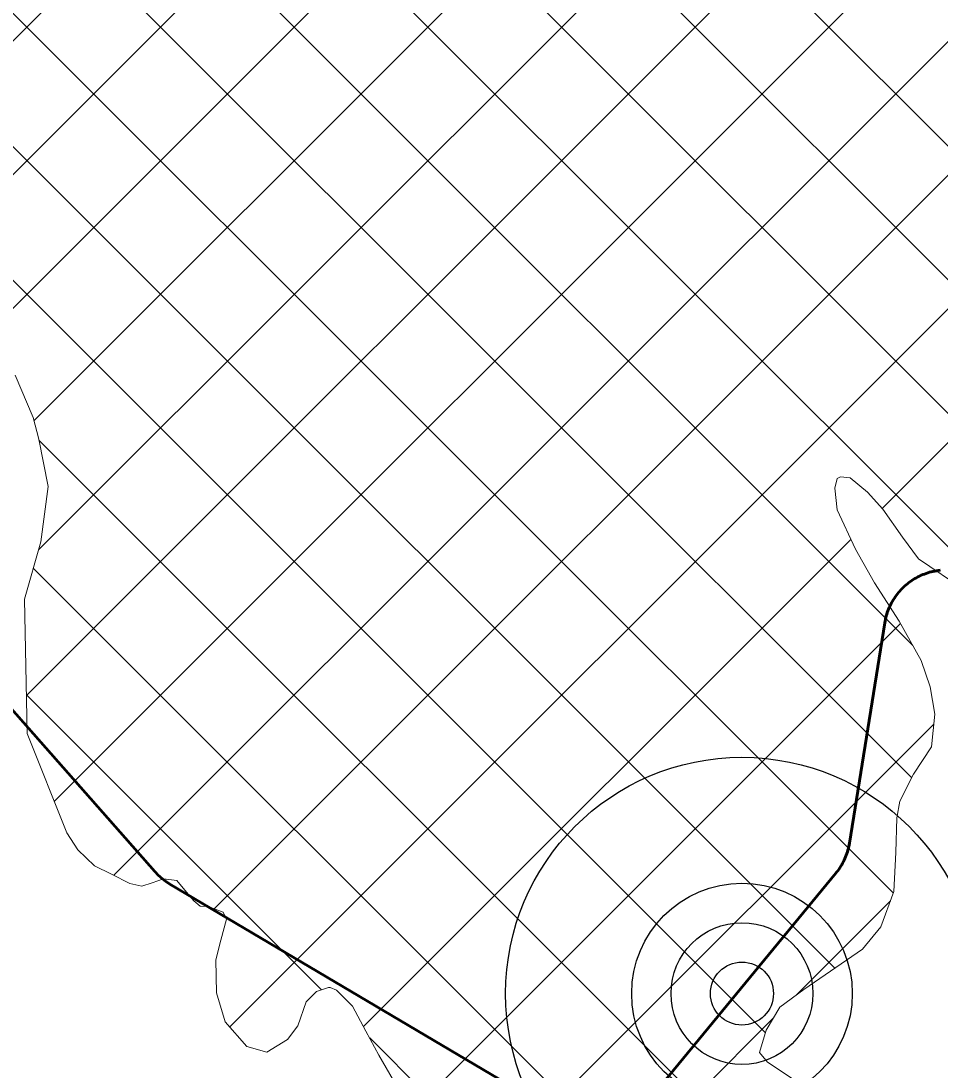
# Model space of a CAD drawing. Extents: x -1643653 to 4543381, y 1624270 to 13878484.
# Drawn here: x 696837 to 698296, y 8948544 to 8950210 of the extents above; entities that cross this region are included whole.
import ezdxf

# ---------------------------------------------------------------- set-up
doc = ezdxf.new("R2010")
doc.units = 0
doc.header["$LTSCALE"] = 200
for name, color, linetype, lineweight in [('1', 7, 'Continuous', 13), ('15', 7, 'Continuous', 25), ('27', 7, 'Continuous', 53), ('29', 7, 'Continuous', 13), ('60', 7, 'Continuous', 53)]:
    doc.layers.add(name, color=color, linetype=linetype, lineweight=lineweight)

msp = doc.modelspace()

# ---------------------------------------------------------------- linework, layer by layer
at = {"layer": '1', "lineweight": 25}
msp.add_spline([(814781, 9009175.5), (814787.2, 9009173.4), (814796.9, 9009173.4), (814799.4, 9009172.4), (814805.1, 9009174.5), (814805.6, 9009176.5), (814811.7, 9009179.5), (814811.7, 9009179.5), (814801.5, 9009181), (814790.7, 9009181.5), (814784.1, 9009183.1), (814777.4, 9009185.1), (814778.4, 9009175.5)], degree=3, dxfattribs=at)
at = {"layer": '15'}
for radius in [375, 175, 112.5, 50]:
    msp.add_circle((697981.3, 8948665.8), radius, dxfattribs=at)
at = {"layer": '27'}
for points in [[(698235.6, 8949308.9), (698237.6, 8949310.8), (698239.7, 8949312.8), (698241.8, 8949314.6), (698244, 8949316.4), (698246.2, 8949318.2), (698248.5, 8949319.8), (698250.8, 8949321.4), (698253.2, 8949323), (698255.6, 8949324.5), (698258.1, 8949325.9), (698260.6, 8949327.2), (698263.1, 8949328.5), (698265.7, 8949329.7), (698268.3, 8949330.8), (698270.9, 8949331.8), (698273.6, 8949332.8), (698276.2, 8949333.7), (698279, 8949334.5), (698281.7, 8949335.2), (698284.4, 8949335.9), (698287.2, 8949336.5), (698290, 8949337), (698292.8, 8949337.4), (698295.6, 8949337.8)], [(698295.6, 8949337.8), (698292.8, 8949337.4), (698290, 8949337), (698287.2, 8949336.5), (698284.4, 8949335.9), (698281.7, 8949335.2), (698279, 8949334.5), (698276.2, 8949333.7), (698273.6, 8949332.8), (698270.9, 8949331.8), (698268.3, 8949330.8), (698265.7, 8949329.7), (698263.1, 8949328.5), (698260.6, 8949327.2), (698258.1, 8949325.9), (698255.6, 8949324.5), (698253.2, 8949323), (698250.8, 8949321.4), (698248.5, 8949319.8), (698246.2, 8949318.2), (698244, 8949316.4), (698241.8, 8949314.6), (698239.7, 8949312.8), (698237.6, 8949310.8), (698235.6, 8949308.9)], [(697828.7, 8948490.7), (698130.2, 8948856.9), (698131.5, 8948858.5), (698133.2, 8948860.8), (698134.9, 8948863), (698136.5, 8948865.4), (698138, 8948867.8), (698139.5, 8948870.2), (698140.9, 8948872.7), (698142.2, 8948875.2), (698143.4, 8948877.7), (698144.6, 8948880.3), (698145.7, 8948882.9), (698146.7, 8948885.5), (698147.7, 8948888.2), (698148.6, 8948890.9), (698149.3, 8948893.6), (698150.1, 8948896.3), (698150.7, 8948899.1), (698151.3, 8948901.8), (698151.8, 8948904.6), (698207.8, 8949254.2), (698207.8, 8949254.3), (698208.3, 8949257.1), (698208.9, 8949259.9), (698209.5, 8949262.6), (698210.2, 8949265.3), (698211.1, 8949268.1), (698211.9, 8949270.8), (698212.9, 8949273.4), (698213.9, 8949276), (698215, 8949278.7), (698216.2, 8949281.2), (698217.4, 8949283.8), (698218.8, 8949286.3), (698220.1, 8949288.7), (698221.6, 8949291.2), (698223.1, 8949293.5), (698224.7, 8949295.9), (698226.4, 8949298.2), (698228.1, 8949300.4), (698229.9, 8949302.6), (698231.7, 8949304.7), (698233.6, 8949306.8), (698235.6, 8949308.9)], [(698235.6, 8949308.9), (698233.6, 8949306.8), (698231.7, 8949304.7), (698229.9, 8949302.6), (698228.1, 8949300.4), (698226.4, 8949298.2), (698224.7, 8949295.9), (698223.1, 8949293.5), (698221.6, 8949291.2), (698220.1, 8949288.7), (698218.8, 8949286.3), (698217.4, 8949283.8), (698216.2, 8949281.2), (698215, 8949278.7), (698213.9, 8949276), (698212.9, 8949273.4), (698211.9, 8949270.8), (698211.1, 8949268.1), (698210.2, 8949265.3), (698209.5, 8949262.6), (698208.9, 8949259.9), (698208.3, 8949257.1), (698207.8, 8949254.3), (698207.8, 8949254.2), (698151.8, 8948904.6), (698151.3, 8948901.8), (698150.7, 8948899.1), (698150.1, 8948896.3), (698149.3, 8948893.6), (698148.6, 8948890.9), (698147.7, 8948888.2), (698146.7, 8948885.5), (698145.7, 8948882.9), (698144.6, 8948880.3), (698143.4, 8948877.7), (698142.2, 8948875.2), (698140.9, 8948872.7), (698139.5, 8948870.2), (698138, 8948867.8), (698136.5, 8948865.4), (698134.9, 8948863), (698133.2, 8948860.8), (698131.5, 8948858.5), (698130.2, 8948856.9), (697828.7, 8948490.7)], [(696821.6, 8949118.2), (697049.6, 8948859.6), (697049.8, 8948859.5), (697051.7, 8948857.4), (697053.6, 8948855.3), (697055.7, 8948853.4), (697057.7, 8948851.4), (697059.9, 8948849.6), (697062, 8948847.8), (697064.3, 8948846)], [(697064.3, 8948846), (697062, 8948847.8), (697059.9, 8948849.6), (697057.7, 8948851.4), (697055.7, 8948853.4), (697053.6, 8948855.3), (697051.7, 8948857.4), (697049.8, 8948859.5), (697049.6, 8948859.6), (696821.6, 8949118.2)], [(697064.3, 8948846), (697066.6, 8948844.4), (697068.9, 8948842.8), (697071.2, 8948841.2), (697073.7, 8948839.7), (697700.5, 8948468.2)], [(697700.5, 8948468.2), (697073.7, 8948839.7), (697071.2, 8948841.2), (697068.9, 8948842.8), (697066.6, 8948844.4), (697064.3, 8948846)]]:
    msp.add_lwpolyline(points, dxfattribs=at)
at = {"layer": '29'}
for p, q in [((701206, 8947113.4), (696960.5, 8951358.8)), ((701076.7, 8947030.4), (696867.6, 8951239.6)), ((695997.8, 8949351.4), (697840.8, 8951194.4)), ((696626.9, 8949768.4), (697963.9, 8951105.4)), ((700633.7, 8947261.3), (696893, 8951002)), ((696782.5, 8949711.9), (698050, 8950979.4)), ((696864.9, 8949370), (698397.7, 8950902.8)), ((698018.5, 8948603.7), (695749, 8950873.2)), ((696857.9, 8949575.2), (698115.1, 8950832.4)), ((696845.8, 8949138.8), (698525.7, 8950818.7)), ((696889.9, 8948970.7), (698699.1, 8950779.9)), ((696984.8, 8948853.5), (698846.9, 8950715.7)), ((698584.3, 8949098.6), (696995, 8950687.9)), ((698221.5, 8948825), (696371.5, 8950675)), ((697144, 8948800.5), (698913.4, 8950570)), ((698128.4, 8948705.9), (696313, 8950521.4)), ((698252.3, 8949218.5), (697002.2, 8950468.6)), ((698250.6, 8949008), (696889.1, 8950369.6)), ((697168.5, 8948612.9), (698762.5, 8950206.9)), ((698203.6, 8949435.9), (698821.6, 8950054)), ((698700.4, 8947709.7), (696865.7, 8949544.5)), ((697381, 8948613.3), (698154.2, 8949386.5)), ((698506.9, 8947691.1), (696856.8, 8949341.2)), ((697457.4, 8948477.6), (698232.8, 8949253)), ((697314.3, 8948671.5), (696845.8, 8949140.1)), ((697535, 8948343.1), (698285.5, 8949093.6)), ((698066.8, 8948662.8), (698217.1, 8948813)), ((697612.4, 8948208.3), (698031.3, 8948627.2)), ((698192.6, 8947793.2), (697390.6, 8948595.3))]:
    msp.add_line(p, q, dxfattribs=at)
for points in [[(697504.5, 8948396.3), (697404.9, 8948568.2), (697384.7, 8948606.3), (697363.3, 8948645.8), (697338, 8948671.3), (697327.9, 8948675.2), (697325.3, 8948675.2), (697306.2, 8948668.9), (697289.7, 8948652.5), (697276.8, 8948614.4), (697260.2, 8948592.9), (697227.1, 8948572.7), (697195.4, 8948581.7), (697161.3, 8948621.2), (697147.5, 8948667), (697146.5, 8948719.1), (697154.2, 8948750.8), (697163.2, 8948783.8), (697158.2, 8948795.2), (697134.1, 8948804.2), (697121.4, 8948804.3), (697111.3, 8948813.2), (697097.4, 8948829.8), (697084.8, 8948845.1), (697063.2, 8948847.7), (697045.4, 8948841.4), (697028.8, 8948836.4), (697009.8, 8948840.3), (696980.7, 8948855.6), (696954.1, 8948868.4), (696927.5, 8948894), (696909.8, 8948920.7), (696847, 8949078.4), (696842.8, 8949291.8), (696868.6, 8949383.1), (696880.4, 8949470.7), (696865.4, 8949545.6), (696856.7, 8949580), (696827.8, 8949647.4)], [(698334.9, 8949305.9), (698261.5, 8949355.8), (698236.2, 8949390.1), (698204.7, 8949434.7), (698180.6, 8949461.5), (698152.8, 8949484.5), (698137.6, 8949485.8), (698132.5, 8949483.3), (698128.6, 8949468), (698132.3, 8949433.7), (698161.2, 8949371.4), (698191.5, 8949317.9), (698230.6, 8949256.8), (698265.9, 8949194.5), (698279.7, 8949152.5), (698287.1, 8949109.3), (698281.8, 8949057.2), (698253.7, 8949014.2), (698232, 8948971.1), (698226.8, 8948944.5), (698225.3, 8948889.9), (698222.5, 8948827.7), (698201.9, 8948771.9), (698172.6, 8948736.4), (698130.5, 8948707.4), (698079.6, 8948672.1), (698041.4, 8948644.3), (698019.7, 8948607.5), (698009.3, 8948572), (698022, 8948556.7), (698061.2, 8948531.2)]]:
    msp.add_lwpolyline(points, dxfattribs=at)
at = {"layer": '60'}
for points in [[(698295.6, 8949337.8), (698292.8, 8949337.4), (698290, 8949337), (698287.2, 8949336.5), (698284.4, 8949335.9), (698281.7, 8949335.2), (698279, 8949334.5), (698276.2, 8949333.7), (698273.6, 8949332.8), (698270.9, 8949331.8), (698268.3, 8949330.8), (698265.7, 8949329.7), (698263.1, 8949328.5), (698260.6, 8949327.2), (698258.1, 8949325.9), (698255.6, 8949324.5), (698253.2, 8949323), (698250.8, 8949321.4), (698248.5, 8949319.8), (698246.2, 8949318.2), (698244, 8949316.4), (698241.8, 8949314.6), (698239.7, 8949312.8), (698237.6, 8949310.8), (698235.6, 8949308.9)], [(698235.6, 8949308.9), (698233.6, 8949306.8), (698231.7, 8949304.7), (698229.9, 8949302.6), (698228.1, 8949300.4), (698226.4, 8949298.2), (698224.7, 8949295.9), (698223.1, 8949293.5), (698221.6, 8949291.2), (698220.1, 8949288.7), (698218.8, 8949286.3), (698217.4, 8949283.8), (698216.2, 8949281.2), (698215, 8949278.7), (698213.9, 8949276), (698212.9, 8949273.4), (698211.9, 8949270.8), (698211.1, 8949268.1), (698210.2, 8949265.3), (698209.5, 8949262.6), (698208.9, 8949259.9), (698208.3, 8949257.1), (698207.8, 8949254.3), (698207.8, 8949254.2), (698151.8, 8948904.6), (698151.3, 8948901.8), (698150.7, 8948899.1), (698150.1, 8948896.3), (698149.3, 8948893.6), (698148.6, 8948890.9), (698147.7, 8948888.2), (698146.7, 8948885.5), (698145.7, 8948882.9), (698144.6, 8948880.3), (698143.4, 8948877.7), (698142.2, 8948875.2), (698140.9, 8948872.7), (698139.5, 8948870.2), (698138, 8948867.8), (698136.5, 8948865.4), (698134.9, 8948863), (698133.2, 8948860.8), (698131.5, 8948858.5), (698130.2, 8948856.9), (697828.7, 8948490.7)], [(697064.3, 8948846), (697062, 8948847.8), (697059.9, 8948849.6), (697057.7, 8948851.4), (697055.7, 8948853.4), (697053.6, 8948855.3), (697051.7, 8948857.4), (697049.8, 8948859.5), (697049.6, 8948859.6), (696821.6, 8949118.2)], [(697700.5, 8948468.2), (697073.7, 8948839.7), (697071.2, 8948841.2), (697068.9, 8948842.8), (697066.6, 8948844.4), (697064.3, 8948846)]]:
    msp.add_lwpolyline(points, dxfattribs=at)

doc.saveas('drawing.dxf')
